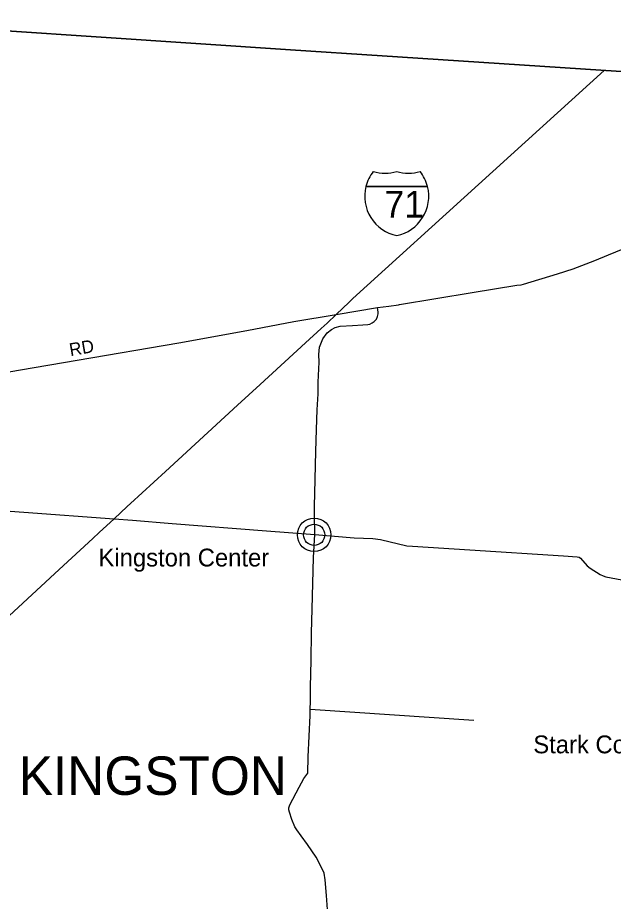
# Model space of a CAD drawing. Extents: x 1674899 to 2057726, y 653888 to 988278.
# Drawn here: x 1855438 to 1869393, y 838394 to 859080 of the extents above; entities that cross this region are included whole.
import ezdxf

# ---------------------------------------------------------------- set-up
doc = ezdxf.new("R2010")
doc.units = 0
for name, color, linetype in [('GM_X_Adjacent_County', 7, 'Continuous'), ('GM_X_County', 7, 'Continuous'), ('GM_X_County_Road', 7, 'Continuous'), ('GM_X_County_Road_Text', 7, 'Continuous'), ('GM_X_Interstate_Location', 7, 'Continuous'), ('GM_X_Interstate_Route', 7, 'Continuous'), ('GM_X_Interstate_Shield', 7, 'Continuous'), ('GM_X_State_Route', 7, 'Continuous'), ('GM_X_Township', 7, 'Continuous'), ('GM_X_Township_ROW', 7, 'Continuous'), ('GM_X_Township_Text', 7, 'Continuous'), ('GM_X_Unincorporated', 7, 'Continuous'), ('GM_X_Unincorporated_Location', 7, 'Continuous'), ('GM_X_Unincorporated_Text', 7, 'Continuous'), ('SH_Data', 7, 'Continuous')]:
    doc.layers.add(name, color=color, linetype=linetype)

msp = doc.modelspace()

# ---------------------------------------------------------------- linework, layer by layer
at = {"layer": 'GM_X_Adjacent_County'}
msp.add_lwpolyline([(1900992, 855867), (1900447, 855895), (1900228, 855908), (1896895, 856116), (1891937, 856405), (1891588, 856432), (1890695, 856480), (1886895, 856734), (1882352, 856998), (1879641, 857188), (1876143, 857428), (1873671, 857558), (1869100, 857855), (1863977, 858188), (1861827, 858324), (1850615, 859080)], dxfattribs=at)
at = {"layer": 'GM_X_County'}
msp.add_lwpolyline([(1850615, 859080), (1861827, 858324), (1863977, 858188), (1869100, 857855), (1873671, 857558), (1876143, 857428), (1879641, 857188), (1882352, 856998), (1886895, 856734), (1890695, 856480), (1891588, 856432), (1891937, 856405), (1896895, 856116), (1900228, 855908), (1900008, 852727), (1899571, 846055), (1899210, 840637), (1899208, 840537), (1899202, 840435), (1898887, 835373)], dxfattribs=at)
at = {"layer": 'GM_X_County_Road'}
for points in [[(1864382, 852364), (1866086, 852648), (1867135, 852815), (1867230, 852828), (1867285, 852844), (1868084, 853084), (1868453, 853203), (1868961, 853395), (1869281, 853526), (1870063, 853845), (1870117, 853862), (1870213, 853886), (1870261, 853896), (1870358, 853911), (1870972, 853957), (1871252, 853958), (1871532, 853946), (1871862, 853920), (1872960, 853823), (1873374, 853784)], [(1861908, 851967), (1862897, 852129), (1863869, 852294), (1864131, 852325), (1864358, 852360), (1864382, 852364)], [(1862398, 846985), (1862393, 847427), (1862390, 847645), (1862398, 847952), (1862426, 848926), (1862437, 849437), (1862456, 849903), (1862475, 850277), (1862478, 850547), (1862493, 850863), (1862501, 851015), (1862495, 851192), (1862512, 851365), (1862591, 851559), (1862689, 851703), (1862793, 851783), (1862874, 851825), (1862991, 851861), (1863286, 851873), (1863528, 851886), (1863641, 851896), (1863689, 851908), (1863745, 851933), (1863788, 851965), (1863815, 851990), (1863841, 852025), (1863866, 852082), (1863882, 852144), (1863886, 852190), (1863869, 852294)], [(1851992, 850242), (1853696, 850524), (1855503, 850836), (1856828, 851059), (1859214, 851472), (1860807, 851754), (1861908, 851967)], [(1862696, 838200), (1862676, 838527), (1862640, 838898), (1862616, 839053), (1862562, 839171), (1862430, 839430), (1862228, 839726), (1862076, 839926), (1861976, 840068), (1861929, 840138), (1861858, 840312), (1861805, 840480), (1861790, 840535), (1861787, 840580), (1861813, 840652), (1862029, 841063), (1862144, 841266), (1862236, 841398), (1862246, 841780), (1862289, 842748), (1862292, 842889), (1862296, 843070), (1862302, 843409), (1862314, 844036), (1862323, 844679), (1862341, 845231), (1862369, 846442), (1862398, 846985)]]:
    msp.add_lwpolyline(points, dxfattribs=at)
at = {"layer": 'GM_X_Interstate_Route'}
for points in [[(1863205, 852422), (1863294, 852506), (1869179, 857847)], [(1862551, 851804), (1862690, 851932), (1862897, 852129), (1863205, 852422)], [(1858003, 847635), (1858079, 847705), (1858902, 848457), (1860588, 850008), (1861123, 850496), (1862182, 851466), (1862551, 851804)], [(1857351, 847028), (1857695, 847346), (1858003, 847635)], [(1853497, 843457), (1854091, 844035), (1854810, 844689), (1856408, 846161), (1857196, 846884), (1857351, 847028)]]:
    msp.add_lwpolyline(points, dxfattribs=at)
at = {"layer": 'GM_X_Interstate_Shield'}
for p, q in [((1863597, 855128), (1865040, 855128)), ((1865040, 855128), (1863597, 855128)), ((1865040, 855128), (1863597, 855128))]:
    msp.add_line(p, q, dxfattribs=at)
for centre, start, end in [((1864506, 854898), 141.669, 165.8066), ((1864045, 856376), 253.0091, 286.9909), ((1864593, 856376), 253.0091, 286.9909), ((1864131, 854898), 14.1934, 38.331), ((1864506, 854898), 165.8066, 258.463), ((1864131, 854898), 281.537, 14.1934)]:
    msp.add_arc(centre, 938, start, end, dxfattribs=at)
at = {"layer": 'GM_X_State_Route'}
msp.add_lwpolyline([(1853462, 847664), (1857695, 847346), (1858127, 847314), (1859061, 847239), (1861267, 847070), (1862398, 846985), (1863319, 846906), (1863758, 846887), (1863941, 846861), (1864557, 846719), (1864687, 846705), (1866030, 846621), (1868225, 846483), (1868543, 846460), (1868589, 846449), (1868624, 846426), (1868784, 846250), (1868850, 846195), (1869082, 846046), (1869152, 846012), (1869221, 845989), (1869925, 845860)], dxfattribs=at)
at = {"layer": 'GM_X_Township'}
msp.add_lwpolyline([(1850615, 859080), (1861827, 858324), (1863977, 858188), (1869100, 857855), (1873671, 857558), (1873447, 853777), (1873266, 851105), (1872889, 845433), (1872874, 845201), (1872678, 842151), (1872497, 839344), (1872306, 836385), (1871965, 831096), (1871301, 831135), (1870943, 831158), (1868637, 831266), (1861106, 831707), (1859467, 831803), (1858606, 831851), (1854821, 832136)], dxfattribs=at)
at = {"layer": 'GM_X_Township_ROW'}
msp.add_lwpolyline([(1862292, 842889), (1866125, 842638)], dxfattribs=at)
at = {"layer": 'GM_X_Unincorporated'}
for radius in [393, 249]:
    msp.add_circle((1862384, 846974), radius, dxfattribs=at)
at = {"layer": 'GM_X_Unincorporated_Location'}
msp.add_line((1862384, 846974), (1862384, 846974), dxfattribs=at)
at = {"layer": 'SH_Data'}
for points in [[(1863205, 852422), (1863294, 852506), (1869179, 857847)], [(1862551, 851804), (1862690, 851932), (1862897, 852129), (1863205, 852422)], [(1858003, 847635), (1858079, 847705), (1858902, 848457), (1860588, 850008), (1861123, 850496), (1862182, 851466), (1862551, 851804)], [(1857351, 847028), (1857695, 847346), (1858003, 847635)], [(1853497, 843457), (1854091, 844035), (1854810, 844689), (1856408, 846161), (1857196, 846884), (1857351, 847028)]]:
    msp.add_lwpolyline(points, dxfattribs=at)

# ---------------------------------------------------------------- texts
at = {"layer": 'GM_X_County_Road_Text'}
msp.add_text('RD', height=300, rotation=9.8664, dxfattribs=at).set_placement((1856675, 851155))
at = {"layer": 'GM_X_Interstate_Location'}
for s in ['.', '-', ',']:
    msp.add_text(s, height=1, dxfattribs=at).set_placement((1865065, 854111))
msp.add_text('71', height=1, rotation=0, dxfattribs=at).set_placement((1864860, 853904))
at = {"layer": 'GM_X_Interstate_Shield'}
msp.add_text('71', height=625, dxfattribs=at).set_placement((1864030, 854401))
at = {"layer": 'GM_X_Township_Text'}
msp.add_text('KINGSTON', height=900, rotation=0, dxfattribs=at).set_placement((1855462, 840885))
at = {"layer": 'GM_X_Unincorporated_Text'}
for s, p in [('Kingston Center', (1857332, 846233)), ('Stark Corners', (1867518, 841859))]:
    msp.add_text(s, height=417, rotation=0, dxfattribs=at).set_placement(p)

doc.saveas('drawing.dxf')
